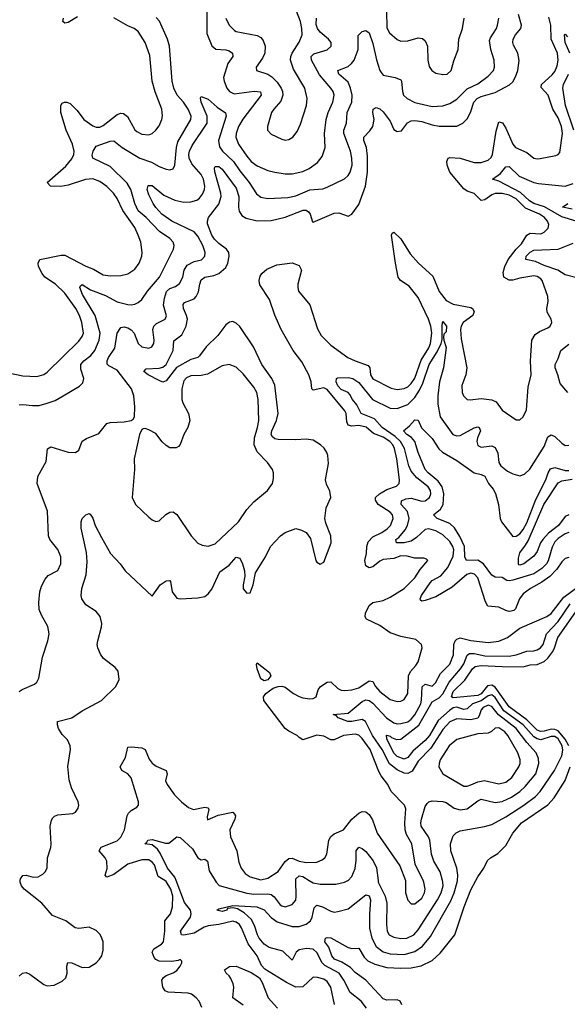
# Model space of a CAD drawing. Header units: inches. Extents: x 1682530 to 1839546, y 640742 to 791647.
# Tile 260 of 656: x 1700573 to 1703702, y 749293 to 754921. Entities that reach past the tile are written whole.
import ezdxf

# ---------------------------------------------------------------- set-up
doc = ezdxf.new("R2010")
doc.units = ezdxf.units.IN
doc.header["$MEASUREMENT"] = 0
doc.layers.add('B7704', color=7, linetype='Continuous')
doc.layers.add('B7705', color=7, linetype='Continuous')

msp = doc.modelspace()

# ---------------------------------------------------------------- linework, layer by layer
at = {"layer": 'B7704', "color": 5}
for points, elevation in [([(1700570, 749453), (1700589.4, 749470), (1700610, 749474), (1700630, 749465.3), (1700710, 749405.2), (1700730, 749398.3), (1700770, 749401.1), (1700815.8, 749424.2), (1700836, 749444), (1700843.5, 749470), (1700841.3, 749510), (1700847.7, 749532.3), (1700870, 749530.4), (1700930, 749503.1), (1700970, 749505.7), (1701009.6, 749530), (1701028.2, 749550), (1701041.7, 749570), (1701050, 749602), (1701048.8, 749650), (1701042.8, 749670), (1701031.8, 749691.8), (1701010, 749715.4), (1700970, 749734.3), (1700910, 749726.3), (1700890, 749729.6), (1700835.6, 749770), (1700759.4, 749799.4), (1700699, 749870), (1700598.6, 749950), (1700582.5, 749970), (1700575.6, 749990), (1700576, 750000)], 620), ([(1701613.5, 749273.5), (1701598.3, 749310), (1701581.3, 749330), (1701553.6, 749350), (1701535.5, 749355.5), (1701422, 749362), (1701404, 749370), (1701389.9, 749389.9), (1701385.6, 749430), (1701393.6, 749446.4), (1701410, 749457.3), (1701450, 749471.7), (1701470, 749486.3), (1701489.6, 749510), (1701499.5, 749530), (1701498.4, 749538.4), (1701490, 749549), (1701477.7, 749542.3), (1701442.7, 749537.3), (1701370, 749538.8), (1701350, 749549), (1701340.7, 749560.7), (1701330.5, 749590), (1701339.4, 749610), (1701382.7, 749637.3), (1701393.6, 749650), (1701401.5, 749710), (1701401.8, 749770), (1701434.1, 749810), (1701445.4, 749850), (1701446.9, 749910), (1701436.6, 749950), (1701410, 749994.9), (1701401.9, 750000)], 580), ([(1702371.4, 749291.4), (1702350, 749390.9), (1702330, 749423.2), (1702310, 749436.5), (1702273.8, 749446.2), (1702250, 749446.9), (1702190, 749393.3), (1702150, 749390.6), (1702096.4, 749416.4), (1701973.2, 749493.2), (1701954.1, 749514.1), (1701928.7, 749570), (1701879.1, 749639.1), (1701840.4, 749730), (1701828.4, 749748.4), (1701810, 749762.5), (1701790, 749767.5), (1701710, 749748.5), (1701650, 749741.5), (1701626.1, 749733.9), (1701570, 749699.4), (1701510, 749687), (1701497, 749690), (1701492.4, 749710), (1701547.9, 749790), (1701553.1, 749810), (1701547.8, 749830), (1701514.4, 749874.4), (1701467.5, 750000)], 560), ([(1701689.2, 750000), (1701695.3, 749990), (1701711.8, 749971.8), (1701870, 749927.8), (1701910, 749922.1), (1701990, 749923.4), (1702010, 749919.6), (1702026.6, 749906.6), (1702061.9, 749861.9), (1702070, 749855), (1702090, 749849.4), (1702130, 749863.5), (1702150, 749887), (1702153.3, 749910), (1702150.8, 750000)], 560), ([(1702554.6, 749270), (1702524.5, 749310), (1702461, 749361), (1702425.5, 749430), (1702398.3, 749470), (1702315.3, 749515.3), (1702301.3, 749530), (1702270, 749588.8), (1702250, 749607), (1702211.1, 749611.1), (1702170, 749604.6), (1702152.3, 749590), (1702130, 749545.6), (1702075.6, 749595.6), (1701997.7, 749617.7), (1701970, 749636), (1701941.5, 749670), (1701930.7, 749690), (1701916.7, 749736.7), (1701897.7, 749777.7), (1701855.7, 749815.7), (1701817.7, 749837.7), (1701790, 749843.2), (1701760.3, 749839.8), (1701755.8, 749830), (1701730, 749823.1), (1701699.3, 749830), (1701710, 749838), (1701790, 749857.8), (1701928.4, 749850), (1701970, 749832.7), (1702010, 749788.4), (1702043.4, 749763.4), (1702130, 749737.8), (1702170, 749737.2), (1702209.5, 749750.5), (1702234.7, 749770), (1702244.6, 749790), (1702255, 749845), (1702270, 749858.9), (1702302, 749850), (1702350, 749824.9), (1702370, 749819.3), (1702390, 749823), (1702450, 749837.6), (1702550, 749919), (1702570, 749912.1), (1702577.1, 749890), (1702571.4, 749808.6), (1702572, 749728), (1702584.5, 749670), (1702610, 749623), (1702650, 749592), (1702690, 749580.5), (1702770, 749578.2), (1702830, 749593.6), (1702874.8, 749625.2), (1702920.2, 749679.8), (1703035.6, 749884.4), (1703056, 749930), (1703072.7, 749990), (1703073.7, 750000)], 540), ([(1702227.5, 750000), (1702250, 749986.4), (1702290, 749979.2), (1702380, 749980), (1702429.2, 749990.8), (1702447.6, 750000)], 560), ([(1702757, 749290), (1702747, 749310), (1702730, 749318), (1702670, 749315.4), (1702650, 749323.1), (1702550.3, 749430.3), (1702490, 749474.5), (1702462.5, 749502.5), (1702414, 749534), (1702371.2, 749550), (1702355.3, 749570), (1702338.6, 749618.6), (1702316.9, 749650), (1702319.5, 749670), (1702330, 749674.2), (1702350, 749673), (1702450, 749616.4), (1702470, 749612), (1702510, 749613.8), (1702541.1, 749561.1), (1702561.5, 749541.5), (1702602.1, 749522.1), (1702670, 749503.4), (1702750, 749498.3), (1702810, 749501.2), (1702866.8, 749513.2), (1702930, 749543), (1702975.9, 749584.1), (1703058.8, 749690), (1703112.3, 749850), (1703150, 749946), (1703178.5, 750000)], 520), ([(1702620.5, 750000), (1702621.7, 749990), (1702661.6, 749910), (1702671.4, 749871.4), (1702667.9, 749747.9), (1702671.9, 749710), (1702683.8, 749690), (1702710, 749675.8), (1702750, 749668.4), (1702785.2, 749670), (1702824.8, 749690), (1702850, 749717.4), (1702959.5, 749890), (1702980.7, 749930), (1702992.4, 749970), (1702991.4, 749991.4), (1702988.9, 750000)], 560), ([(1702776.7, 750000), (1702777.6, 749997.6), (1702776.9, 749930), (1702790, 749888.2), (1702810, 749866.7), (1702830, 749866.3), (1702870, 749900.2), (1702885.5, 749930), (1702889.8, 749950), (1702882.4, 749990), (1702877.6, 750000)], 580), ([(1701850, 749287.7), (1701791.2, 749330), (1701796.5, 749390), (1701792.5, 749410), (1701779.9, 749439.9), (1701770, 749455.1), (1701751.8, 749470), (1701742.9, 749490), (1701770.9, 749509.1), (1701810, 749511), (1701894.8, 749474.8), (1701943, 749443), (1701958, 749418), (1701993.2, 749330), (1702045.2, 749270)], 560)]:
    msp.add_lwpolyline(points, dxfattribs=dict(at, elevation=elevation))
at = {"layer": 'B7705', "color": 5}
for points, elevation in [([(1700576, 750000), (1700576.5, 750010), (1700590, 750028.9), (1700610, 750030.2), (1700650, 750018.6), (1700677.8, 750022.2), (1700704.4, 750035.6), (1700719.1, 750050), (1700729.7, 750070), (1700730.8, 750130), (1700750.6, 750189.4), (1700752.4, 750207.6), (1700747.2, 750310), (1700754.3, 750345.7), (1700761.5, 750358.5), (1700771.7, 750368.3), (1700790, 750374.8), (1700876.3, 750383.7), (1700890.8, 750390), (1700907, 750413), (1700910.6, 750430), (1700907.3, 750450), (1700868.9, 750530), (1700855.9, 750575.9), (1700847.3, 750652.7), (1700863.2, 750750), (1700860.7, 750770), (1700845.1, 750805.1), (1700815.8, 750835.8), (1700795.4, 750870), (1700787.9, 750890), (1700789.7, 750910), (1700869.9, 750930.1), (1700930, 750970.9), (1701039.7, 751030), (1701122.9, 751110), (1701140.7, 751150), (1701136.2, 751196.2), (1701117.6, 751217.6), (1701052.3, 751270), (1701034.9, 751294.9), (1701019.6, 751330), (1701015.6, 751350), (1701018.7, 751370), (1701041.1, 751450), (1701042.2, 751470), (1701032.9, 751510), (1701010, 751537.2), (1700950, 751575.8), (1700927.8, 751610), (1700924.1, 751630), (1700927.1, 751670), (1700952.7, 751747.3), (1700957.8, 751822.2), (1700955, 751875), (1700924.9, 752015.1), (1700923.1, 752050), (1700929.7, 752070.3), (1700950, 752090.6), (1700970, 752099.1), (1700974.6, 752094.6), (1700990, 752070.8), (1701004.9, 752030), (1701040.3, 751960.3), (1701092.3, 751870), (1701146.7, 751810), (1701175.6, 751770), (1701330, 751625.5), (1701375.3, 751690), (1701410, 751712.6), (1701430, 751714.6), (1701434.6, 751710), (1701443, 751650), (1701470, 751614.6), (1701490, 751610.3), (1701590, 751615.3), (1701630, 751624.4), (1701650, 751639.6), (1701670, 751665.7), (1701716.1, 751763.9), (1701770, 751803.5), (1701810, 751848), (1701830, 751843.1), (1701845.9, 751810), (1701857.8, 751770), (1701859.7, 751740.3), (1701849.3, 751690), (1701850, 751666.8), (1701870, 751643), (1701890, 751645.5), (1701907.3, 751690), (1701921, 751759), (1701977.2, 751850), (1702006.6, 751910), (1702063, 751970), (1702090, 751988.9), (1702150, 752011.7), (1702183.8, 752003.8), (1702210.2, 751990.2), (1702234.4, 751954.4), (1702264.9, 751830), (1702270, 751820.5), (1702290, 751808.5), (1702310, 751820.7), (1702353.3, 751930), (1702351.1, 751970), (1702322.2, 752042.2), (1702316.5, 752070), (1702323.2, 752130), (1702349.8, 752190), (1702345.3, 752225.3), (1702325.5, 752265.5), (1702320.8, 752290), (1702336.3, 752383.7), (1702333.9, 752430), (1702327.8, 752447.8), (1702312.1, 752472.1), (1702291.4, 752491.4), (1702250, 752517), (1702210, 752523), (1702150, 752518.8), (1702050, 752520.9), (1702030, 752525.6), (1702016.5, 752536.5), (1702009.9, 752550), (1702013.4, 752570), (1702040.2, 752630), (1702050.4, 752670), (1702031.4, 752831.4), (1702014, 752870), (1701955.8, 752950), (1701909.1, 753050), (1701830, 753168), (1701810, 753186.9), (1701790, 753195.1), (1701772.2, 753192.2), (1701750, 753176.4), (1701705.2, 753114.8), (1701637.5, 753050), (1701600.4, 752999.6), (1701589.7, 752990.3), (1701550, 752978.1), (1701468, 752932), (1701410, 752857.3), (1701390, 752849.8), (1701370, 752857.7), (1701306, 752890), (1701282, 752910), (1701295.1, 752924.9), (1701370, 752928.9), (1701390, 752934.3), (1701410, 752950.7), (1701448.8, 753030), (1701454.4, 753085.6), (1701499.6, 753120.4), (1701524.4, 753170), (1701530.8, 753210), (1701526.7, 753230), (1701508.1, 753270), (1701506.2, 753293.8), (1701515, 753305), (1701570, 753326.1), (1701581.9, 753338.1), (1701595, 753365), (1701601.2, 753410), (1701610, 753434.7), (1701631.4, 753448.6), (1701682.1, 753457.9), (1701711.5, 753470), (1701750, 753504), (1701761.8, 753530), (1701769.9, 753570), (1701767.4, 753590), (1701755.2, 753610), (1701710, 753642.5), (1701686.7, 753666.7), (1701671.5, 753690), (1701646.5, 753753.5), (1701644.9, 753770), (1701652.3, 753790), (1701710, 753866.3), (1701723.1, 753910), (1701721.6, 753930), (1701688.6, 754051.4), (1701685.5, 754074.5), (1701690, 754082.4), (1701710, 754080.9), (1701730, 754067), (1701810, 753957.7), (1701824, 753910), (1701822.8, 753850), (1701826.5, 753826.5), (1701842, 753802), (1701866.9, 753786.9), (1701930, 753770.6), (1702010, 753773.3), (1702090, 753792), (1702192.4, 753832.4), (1702210, 753832.1), (1702222.7, 753822.7), (1702231.9, 753810), (1702245.1, 753765.1), (1702250, 753764.4), (1702370, 753814.8), (1702396, 753816), (1702450, 753798.3), (1702470, 753808.9), (1702510, 753864), (1702549.5, 753970), (1702559.9, 754050), (1702560.4, 754140.4), (1702554.6, 754190), (1702539.6, 754230), (1702539.9, 754250), (1702573.9, 754286.1), (1702589.9, 754310), (1702597.5, 754350), (1702589.8, 754390.2), (1702592.3, 754410), (1702610, 754418.9), (1702630, 754411.9), (1702650, 754394.2), (1702690, 754341.5), (1702710, 754293.1), (1702730, 754282.6), (1702753.5, 754286.5), (1702788.8, 754331.2), (1702810, 754342), (1702830, 754344.4), (1702870, 754338.5), (1702930, 754319.1), (1702970, 754311.6), (1703070, 754312.5), (1703105.6, 754330), (1703130, 754355), (1703148.9, 754391.1), (1703168.4, 754450), (1703187.3, 754470), (1703210, 754481.3), (1703290, 754505.6), (1703372.1, 754547.9), (1703390, 754565.8), (1703406.1, 754593.9), (1703419.1, 754630), (1703427.4, 754687.4), (1703418.6, 754730), (1703394.7, 754774.7), (1703390.3, 754790), (1703392.4, 754810), (1703405.1, 754834.9), (1703435.4, 754870), (1703440.5, 754890), (1703422.9, 754950)], 620), ([(1701641.1, 754970), (1701641.8, 754841.8), (1701670, 754772), (1701692.8, 754752.8), (1701750, 754748.4), (1701770, 754742.3), (1701788.1, 754730), (1701790.2, 754710), (1701762.2, 754670), (1701738.1, 754590), (1701740.4, 754570), (1701756.2, 754530), (1701771.2, 754510), (1701798.1, 754498.1), (1701913, 754513), (1701949, 754509), (1701951.7, 754490), (1701847.1, 754352.9), (1701822.2, 754310), (1701809, 754270), (1701807.8, 754250), (1701822.3, 754210), (1701870, 754141.5), (1701895.4, 754110), (1701930, 754085.1), (1701990, 754059.4), (1702030, 754048.6), (1702090, 754039), (1702130, 754039.4), (1702190, 754054.1), (1702227.1, 754070), (1702274.5, 754105.5), (1702301.8, 754138.2), (1702318.7, 754190), (1702314.2, 754270), (1702323.9, 754350), (1702336, 754390), (1702362.1, 754450), (1702369.9, 754490), (1702364.7, 754510), (1702351.3, 754530), (1702285, 754605), (1702239.6, 754690), (1702238.8, 754710), (1702253.7, 754726.3), (1702330.4, 754749.6), (1702353.3, 754770), (1702351.9, 754790), (1702336.8, 754810), (1702290, 754849.2), (1702275, 754870), (1702266, 754894), (1702268.5, 754930)], 660), ([(1701750, 754930.4), (1701770, 754889), (1701799.5, 754859.5), (1701810, 754853.7), (1701930, 754830.8), (1701950, 754819.3), (1701963, 754803), (1701975.3, 754770), (1701973.2, 754730), (1701959.4, 754700.6), (1701923.1, 754650), (1701925.5, 754630), (1701990, 754609.5), (1702014, 754594), (1702043.1, 754563.1), (1702066, 754530), (1702075.3, 754510), (1702077, 754490), (1702065.1, 754454.9), (1702024.2, 754410), (1702012.4, 754390), (1701988.8, 754310), (1701988.7, 754290), (1702010, 754267), (1702070, 754237.4), (1702090, 754233.1), (1702110, 754236), (1702133.3, 754250), (1702157.8, 754282.2), (1702176.9, 754323.1), (1702210.7, 754430), (1702215, 754470), (1702202.9, 754530), (1702137.4, 754637.4), (1702121, 754690), (1702122.6, 754710), (1702130.4, 754729.6), (1702170, 754791.8), (1702186.2, 754833.8), (1702185.2, 754870), (1702176.7, 754910), (1702154.3, 754970)], 680), ([(1702669.2, 754970), (1702670, 754874.8), (1702685.8, 754845.8), (1702730, 754807.7), (1702750, 754798.5), (1702790, 754799.7), (1702850, 754816.5), (1702874.1, 754814.1), (1702890, 754800.3), (1702902.9, 754770), (1702904, 754690), (1702913, 754653), (1702928.4, 754630), (1702950, 754614.4), (1702990, 754607.6), (1703016, 754610), (1703038.9, 754630), (1703053.7, 754686.3), (1703078.3, 754750), (1703082, 754810), (1703102.2, 754870), (1703112.1, 754930)], 660), ([(1700490, 752905.8), (1700590, 752885.8), (1700670, 752882.3), (1700710, 752892.1), (1700730, 752905.4), (1700910, 753083.2), (1700930.3, 753109.7), (1700937.2, 753130), (1700927.8, 753190), (1700913.7, 753230), (1700892.8, 753270), (1700830, 753358.5), (1700777.3, 753410), (1700716.8, 753450), (1700700.2, 753470), (1700681, 753510), (1700678.9, 753530), (1700687.4, 753550), (1700810, 753575.6), (1700830, 753575.1), (1700950, 753512), (1700994.1, 753494.1), (1701050, 753461.6), (1701090, 753456.1), (1701150, 753459.2), (1701190, 753469.2), (1701230, 753494.3), (1701255.5, 753530), (1701270.8, 753570), (1701272.7, 753590), (1701265, 753650), (1701250.6, 753690), (1701230, 753733.8), (1701162.4, 753830), (1701130, 753899.7), (1701108, 753930), (1701070, 753966.6), (1701030, 753996), (1700990, 754011.1), (1700948.2, 754008.2), (1700850, 753975.6), (1700807.2, 753967.2), (1700749.4, 753970), (1700729.7, 753990), (1700836.4, 754083.6), (1700870, 754125.7), (1700881.2, 754150), (1700883.6, 754170), (1700875.1, 754210), (1700839.1, 754290), (1700808.1, 754390), (1700807.5, 754430), (1700816.3, 754443.7), (1700829.5, 754450.5), (1700842, 754450), (1700861.5, 754441.5), (1700901.7, 754401.7), (1700939.1, 754350), (1700990, 754314.4), (1701010, 754306.4), (1701030, 754307), (1701050, 754316), (1701130, 754378.5), (1701150, 754387.3), (1701165.2, 754385.2), (1701187.9, 754367.9), (1701230, 754291.8), (1701241.1, 754281.1), (1701270, 754266.2), (1701310, 754263.2), (1701330, 754270.3), (1701351.3, 754290), (1701370, 754313.4), (1701384.7, 754350), (1701388.6, 754371.4), (1701385.3, 754410), (1701347.7, 754507.7), (1701329.9, 754570), (1701315.7, 754715.7), (1701289.8, 754790), (1701250, 754852.8), (1701227.1, 754870), (1701190, 754886), (1701110, 754931.6)], 680), ([(1700570, 752719), (1700590, 752720.5), (1700645.3, 752714.7), (1700684.1, 752715.9), (1700730, 752728), (1700774.9, 752745.1), (1700820.7, 752770), (1700914.6, 752825.4), (1700934.1, 752845.9), (1700939.8, 752870), (1700922.7, 752922.7), (1700922.9, 752950), (1700938.7, 752970), (1700978.3, 753001.7), (1701001.5, 753030), (1701027.6, 753090), (1701032.6, 753130), (1701003.7, 753230), (1700932.2, 753350), (1700916.4, 753390), (1700920, 753400), (1700930, 753407), (1700977.3, 753377.3), (1701063.6, 753343.6), (1701130, 753308.5), (1701190, 753293), (1701210, 753291), (1701230, 753295.4), (1701250, 753304.7), (1701270, 753322.2), (1701303.9, 753370), (1701372.4, 753450), (1701451.8, 753610), (1701455.1, 753630), (1701449.1, 753649.1), (1701430.8, 753670), (1701371, 753711), (1701294.6, 753790), (1701249, 753829), (1701231.2, 753870), (1701207.1, 753950), (1701186.4, 753986.4), (1701090, 754081.3), (1700991.5, 754130), (1700986.7, 754146.7), (1700991.7, 754170), (1701010, 754197.2), (1701090, 754227.3), (1701110, 754229.1), (1701158, 754190), (1701259.1, 754130), (1701325.8, 754105.8), (1701370, 754082.3), (1701410, 754067.5), (1701430, 754063.6), (1701450, 754068.7), (1701458.4, 754090), (1701468.3, 754190), (1701477, 754223), (1701550.6, 754350), (1701552.1, 754370), (1701534.9, 754410), (1701507.8, 754450), (1701472.6, 754490), (1701452.8, 754530), (1701443.9, 754570), (1701429.3, 754770), (1701417.9, 754810), (1701372.2, 754912.2), (1701353.2, 754933.2)], 660), ([(1700570, 751080.7), (1700587.5, 751092.5), (1700656.6, 751123.4), (1700670, 751134.8), (1700682.7, 751157.3), (1700702.3, 751277.7), (1700734.3, 751370), (1700740.4, 751410), (1700732.7, 751452.7), (1700696.8, 751516.8), (1700684.7, 751550), (1700682.2, 751590), (1700688.6, 751650), (1700697.4, 751682.6), (1700717.6, 751722.4), (1700736.2, 751743.8), (1700790, 751773), (1700807.1, 751810), (1700806.9, 751850), (1700800.5, 751870), (1700790, 751892.3), (1700745.1, 751950), (1700736.9, 751970), (1700732.3, 752112.3), (1700672.3, 752270), (1700677, 752310), (1700724.7, 752395.2), (1700731.4, 752468.6), (1700750, 752478.7), (1700849.2, 752449.2), (1700892.3, 752447.7), (1700910, 752460.7), (1700928.8, 752511.2), (1700953.7, 752526.3), (1701025.1, 752554.9), (1701070, 752612.7), (1701090, 752618.4), (1701170, 752623), (1701209.4, 752630.6), (1701222, 752638), (1701229.4, 752650.6), (1701231.3, 752708.7), (1701224.7, 752770), (1701211.8, 752810), (1701130, 752918.2), (1701081.8, 752941.8), (1701071.6, 752951.6), (1701071.9, 752970), (1701081, 752990), (1701116.3, 753043.7), (1701130.4, 753129.6), (1701150, 753160.8), (1701170, 753165.7), (1701190, 753160.4), (1701210, 753148.4), (1701226.9, 753130), (1701250, 753070.4), (1701270, 753050.2), (1701310, 753043.6), (1701328.7, 753051.3), (1701338.8, 753070), (1701341, 753090), (1701332.7, 753150), (1701338.4, 753170), (1701355, 753185), (1701403.1, 753210), (1701411.2, 753228.8), (1701394.9, 753290), (1701399.2, 753330), (1701412.1, 753367.9), (1701430, 753383.8), (1701463.3, 753396.7), (1701486.2, 753413.8), (1701504.6, 753450), (1701511.7, 753490), (1701530, 753518.4), (1701570, 753539.1), (1701611.5, 753548.5), (1701631.4, 753570), (1701633.1, 753590), (1701618.6, 753630), (1701590, 753683.5), (1701570, 753708.4), (1701442.5, 753770), (1701385.4, 753810), (1701350, 753847.1), (1701335.3, 753870), (1701310, 753919.6), (1701302, 753950), (1701307.4, 753972.6), (1701330, 753973.2), (1701397, 753917), (1701459.3, 753890), (1701510, 753878.4), (1701550, 753879.8), (1701584.7, 753890), (1701599.2, 753900.8), (1701616.6, 753923.4), (1701628.5, 753950), (1701631.3, 753968.7), (1701623.7, 754010), (1701610, 754036.5), (1701556.8, 754096.8), (1701541.4, 754130), (1701539.4, 754150), (1701543.4, 754170), (1701558.6, 754201.4), (1701644.6, 754330), (1701644.2, 754370), (1701609.9, 754450), (1701606.6, 754473.4), (1701610, 754482.8), (1701650, 754466.9), (1701701.5, 754421.5), (1701749.3, 754389.3), (1701753.1, 754370), (1701709.1, 754230), (1701713.9, 754193.9), (1701731.3, 754170), (1701794.6, 754110), (1701830, 754057), (1701884.5, 753990), (1701924.9, 753924.9), (1701950, 753906.4), (1701990, 753899), (1702104.9, 753904.9), (1702150, 753913.2), (1702230, 753948.7), (1702305.1, 753954.9), (1702330, 753963), (1702428.7, 754011.3), (1702449.3, 754030.7), (1702461, 754050), (1702473, 754090), (1702471.2, 754130), (1702462.4, 754170), (1702425.4, 754270), (1702424.3, 754290), (1702440.6, 754330), (1702444.5, 754390), (1702470.4, 754450), (1702471.6, 754490), (1702463.8, 754530), (1702450, 754563.1), (1702396.4, 754610), (1702389.7, 754630), (1702450, 754654.3), (1702469, 754670), (1702483.7, 754690), (1702505.8, 754750), (1702506, 754830), (1702530, 754852.6), (1702550, 754859.5), (1702570, 754845.5), (1702590, 754785.5), (1702611.2, 754691.2), (1702630, 754630.4), (1702638.4, 754618.4), (1702650, 754604.7), (1702718, 754590), (1702750, 754576.3), (1702754.4, 754570), (1702759.6, 754510), (1702766, 754490), (1702787.2, 754470), (1702830, 754447.5), (1702930, 754425.5), (1702990.6, 754429.4), (1703030, 754441.6), (1703070, 754467.3), (1703130, 754526.3), (1703190, 754555.3), (1703250, 754597.5), (1703279.8, 754630), (1703285.8, 754650), (1703284.4, 754690), (1703265, 754750), (1703257.7, 754802.3), (1703262.3, 754817.7), (1703296.2, 754870), (1703303.4, 754890), (1703309.9, 754930)], 640), ([(1700903.2, 754936.8), (1700850, 754905.8), (1700830, 754901.3), (1700818.4, 754910), (1700823.9, 754930)], 680), ([(1702877.6, 750000), (1702833.2, 750093.2), (1702813.7, 750210), (1702783.8, 750263.8), (1702776.1, 750290), (1702772.7, 750330), (1702778.9, 750410), (1702771.6, 750430), (1702695.3, 750510), (1702675.3, 750550), (1702637.8, 750597.8), (1702623.9, 750623.9), (1702575.5, 750750), (1702530, 750812.9), (1702510, 750830.4), (1702490, 750835.9), (1702423, 750830), (1702370, 750805), (1702350, 750804.1), (1702310, 750825), (1702270, 750830.4), (1702190, 750804.8), (1702170, 750816.8), (1702159, 750830), (1702110, 750853.8), (1702089.2, 750869.2), (1701967.4, 751030), (1701964.9, 751050), (1701978.3, 751070), (1702020.1, 751099.9), (1702050, 751110.2), (1702070, 751111.8), (1702090, 751105.5), (1702137, 751070), (1702170, 751052), (1702190, 751043.8), (1702230, 751039.1), (1702250, 751040.6), (1702266.6, 751050), (1702278.7, 751090), (1702290.9, 751109.1), (1702330, 751134.8), (1702350, 751135.2), (1702390, 751098.4), (1702410, 751087.9), (1702430, 751086.1), (1702470, 751090.1), (1702510, 751101.3), (1702570, 751141.2), (1702590, 751137), (1702605.5, 751110), (1702630, 751081.4), (1702690, 751035.8), (1702730, 751023.2), (1702750, 751025.5), (1702770, 751034.7), (1702789.9, 751070.1), (1702794.1, 751170), (1702805.3, 751194.7), (1702837.1, 751230), (1702848.9, 751250), (1702872, 751330), (1702869.3, 751350), (1702837.1, 751377.1), (1702750, 751395.9), (1702690, 751416.8), (1702630, 751458.3), (1702553.4, 751493.4), (1702546.8, 751506.8), (1702548.3, 751528.3), (1702568.6, 751571.4), (1702589.9, 751590.1), (1702650, 751600.2), (1702690, 751619), (1702770, 751668.8), (1702829.8, 751730), (1702861.4, 751778.6), (1702905.2, 751830), (1702898, 751838), (1702882.5, 751842.5), (1702830, 751843.1), (1702786.2, 751853.8), (1702750, 751855.3), (1702710, 751841.5), (1702650, 751834.8), (1702630, 751825.4), (1702590, 751793.7), (1702570, 751787.1), (1702550, 751798.5), (1702545.3, 751830), (1702555.2, 751870), (1702555.4, 751910), (1702562.9, 751937.1), (1702590, 751964.7), (1702642.3, 751990), (1702672, 752010), (1702690.6, 752030), (1702706.9, 752070), (1702702.7, 752090), (1702690, 752105.5), (1702620.8, 752150), (1702605.1, 752174.9), (1702606, 752190), (1702628.8, 752210), (1702670, 752235.2), (1702725.2, 752254.8), (1702740.2, 752270), (1702743, 752290), (1702727.3, 752410), (1702714.1, 752470), (1702704.6, 752490), (1702687.5, 752510), (1702650, 752533.8), (1702594.8, 752554.8), (1702552.2, 752592.2), (1702510, 752602), (1702470, 752598.4), (1702450, 752603.4), (1702442.4, 752622.4), (1702437.4, 752670), (1702430, 752684.2), (1702330, 752807.2), (1702310, 752816.6), (1702250, 752804.1), (1702241.4, 752810), (1702237.9, 752850), (1702223.9, 752890), (1702184.8, 752964.8), (1702135.7, 753030), (1702067.1, 753150), (1702030, 753232.8), (1702000.8, 753320.8), (1701944.6, 753404.6), (1701940.5, 753430), (1701946, 753454), (1701956, 753470), (1701984.2, 753495.8), (1702041.1, 753518.9), (1702129.4, 753530.6), (1702170, 753515.7), (1702182.9, 753490), (1702162.6, 753410), (1702161.2, 753390), (1702166.7, 753370), (1702230.1, 753290.1), (1702273.6, 753153.6), (1702294.8, 753114.8), (1702350, 753059.9), (1702447.5, 752990), (1702490, 752970.1), (1702564.3, 752944.3), (1702573.8, 752930), (1702577.3, 752890), (1702590, 752868.2), (1702694.6, 752814.6), (1702730, 752806.9), (1702770, 752812.5), (1702790, 752823.1), (1702810, 752841.4), (1702830, 752871.6), (1702866.2, 752973.8), (1702910, 753044.8), (1702920.5, 753070), (1702926.8, 753130), (1702921.2, 753170), (1702908.9, 753210), (1702850, 753333.1), (1702798.2, 753398.2), (1702749.1, 753430), (1702736.1, 753450), (1702719.5, 753530), (1702698, 753690), (1702700.1, 753699.9), (1702710, 753706), (1702750, 753669.1), (1702802.9, 753582.9), (1702852.3, 753530), (1702934.1, 753454.1), (1702970, 753366.4), (1703010, 753316.3), (1703050, 753295.6), (1703150, 753275), (1703159.5, 753270), (1703170, 753253.4), (1703162.8, 753230), (1703107.1, 753190), (1703094.8, 753170), (1703090.7, 753150), (1703096.1, 753096.1), (1703128.4, 752930), (1703121.2, 752890), (1703099.1, 752830), (1703100.3, 752790), (1703108.7, 752770), (1703130, 752750.3), (1703147.3, 752747.3), (1703210, 752756.1), (1703270, 752748.8), (1703296.1, 752736.1), (1703330, 752689), (1703410, 752633.7), (1703430, 752633.7), (1703450, 752650.4), (1703468.3, 752691.7), (1703478.9, 752821.1), (1703495.8, 752890), (1703492.3, 752970), (1703499.7, 753090), (1703518.8, 753121.2), (1703542.1, 753137.9), (1703590, 753158.7), (1703603.6, 753170), (1703612.6, 753190), (1703609.7, 753210), (1703586, 753250), (1703584.7, 753270), (1703593.2, 753310), (1703590, 753339.3), (1703558.8, 753430), (1703550, 753439.8), (1703530, 753453.9), (1703510, 753457.2), (1703430, 753444.1), (1703390, 753431.6), (1703370, 753431.6), (1703339.4, 753450), (1703335.8, 753475.8), (1703345.3, 753510), (1703364.4, 753550), (1703410, 753608.7), (1703440.6, 753639.4), (1703470, 753688.4), (1703490, 753700.7), (1703550, 753696.8), (1703570, 753705.8), (1703591.9, 753730), (1703595.3, 753750), (1703587.6, 753770), (1703571.8, 753790), (1703543.2, 753810), (1703463.6, 753843.6), (1703410, 753896.3), (1703370, 753917.9), (1703330, 753926.9), (1703290, 753926.8), (1703270, 753920.1), (1703230, 753891.6), (1703210, 753887.9), (1703170, 753927), (1703130, 753940.9), (1703110, 753954.4), (1703031.1, 754050), (1703015.3, 754090), (1703014, 754110), (1703021.7, 754130), (1703030, 754134), (1703090, 754128.6), (1703170, 754104.5), (1703210, 754105.4), (1703250, 754117.6), (1703266.6, 754133.4), (1703274.1, 754150), (1703295.7, 754284.3), (1703310, 754336.9), (1703332.2, 754332.2), (1703350, 754301.8), (1703389.6, 754210), (1703406.6, 754190), (1703470, 754162.2), (1703510, 754129), (1703530, 754124.7), (1703546.6, 754126.6), (1703635.6, 754144.4), (1703649.7, 754150.3), (1703658.2, 754161.8), (1703673.5, 754270), (1703668, 754310), (1703650, 754359.4), (1703619.5, 754410), (1703592.9, 754490), (1703552.5, 754532.5), (1703553.4, 754550), (1703614.8, 754605.2), (1703630, 754625.4), (1703643.3, 754656.7), (1703650.3, 754690), (1703645.3, 754730), (1703610.3, 754810), (1703606.6, 754890), (1703595.3, 754935.3)], 580), ([(1703716.7, 754730), (1703689.4, 754790.6), (1703686.1, 754833.9), (1703690, 754838), (1703703, 754823)], 560), ([(1703738.6, 754290), (1703692, 754430), (1703676.9, 754530), (1703679.3, 754550), (1703708, 754610)], 560), ([(1703751.4, 753770), (1703670, 753794), (1703570.6, 753850.6), (1703510, 753871.1), (1703485.6, 753885.6), (1703433.5, 753933.5), (1703310, 753998), (1703275.1, 754010), (1703319, 754041), (1703350, 754079.1), (1703370, 754081.6), (1703427.5, 754027.5), (1703510, 753990.6), (1703536.3, 753983.7), (1703690, 753970.1), (1703734.9, 753985.1)], 560), ([(1703730, 753837.1), (1703673.6, 753850), (1703704.2, 753870)], 540), ([(1703764.1, 753444.1), (1703690, 753462.5), (1703646.6, 753490), (1703570, 753516.2), (1703519.3, 753539.3), (1703463.9, 753550), (1703467.5, 753570), (1703490, 753592.8), (1703510, 753603.6), (1703650, 753609.2), (1703736, 753644)], 560), ([(1703710, 751846.2), (1703690, 751840.3), (1703670, 751821.5), (1703640.9, 751779.1), (1703601, 751739), (1703555.2, 751704.8), (1703491.4, 751670), (1703450, 751638.9), (1703429, 751611), (1703406.1, 751553.9), (1703396.1, 751543.9), (1703380.7, 751539.3), (1703370, 751538), (1703350, 751544.5), (1703310, 751563.4), (1703248.3, 751568.3), (1703233.8, 751593.8), (1703190, 751729.8), (1703170.5, 751750.5), (1703150, 751757.3), (1703126.7, 751750), (1703043.8, 751676.2), (1702950, 751621.7), (1702890, 751600.2), (1702870, 751597.7), (1702863.1, 751603.1), (1702860.3, 751610), (1702869.2, 751630), (1702917.5, 751702.5), (1702930, 751714.5), (1702979, 751741), (1703019.6, 751790), (1703050, 751853.4), (1703053.2, 751890), (1703047.1, 751910), (1703030, 751938.8), (1702990, 751975.7), (1702950, 751999.9), (1702910, 752011.4), (1702890, 752007.3), (1702839.9, 751960.1), (1702810, 751940.4), (1702770, 751930), (1702725.2, 751930), (1702721.2, 751950), (1702738.6, 751961.4), (1702775.4, 752004.6), (1702788.2, 752030), (1702797.6, 752070), (1702789.5, 752110), (1702753.1, 752150), (1702754, 752170), (1702778.6, 752181.4), (1702810, 752185.2), (1702870, 752169.3), (1702890, 752171.4), (1702913.4, 752190), (1702921.2, 752210), (1702919.4, 752230), (1702907.2, 752250), (1702842.5, 752302.5), (1702810, 752339.5), (1702796.9, 752370), (1702771.4, 752470), (1702749.1, 752510), (1702718.1, 752538.1), (1702644.2, 752590), (1702600.2, 752640.2), (1702523.9, 752670), (1702499, 752719), (1702474.3, 752750), (1702458.8, 752778.8), (1702449.8, 752789.8), (1702410, 752807.2), (1702390, 752828.3), (1702380.3, 752850), (1702383.7, 752870), (1702390, 752872.9), (1702450, 752876.1), (1702477.1, 752870), (1702510, 752847.1), (1702589.1, 752749.1), (1702690, 752699.9), (1702730, 752698.7), (1702790, 752721.9), (1702830, 752761.5), (1702857.5, 752802.5), (1702876.5, 752843.5), (1702913.3, 752950), (1702958.4, 753021.6), (1702981.6, 753070), (1702987.3, 753092.7), (1702985.9, 753174.1), (1702990, 753195.3), (1703010.6, 753170), (1703010, 753137), (1702996.4, 753123.6), (1702994.4, 753105.6), (1702995.5, 753090), (1703010, 753048), (1702994.5, 752930), (1702971.4, 752850), (1702962.5, 752770), (1702962.5, 752722.5), (1702975.8, 752650), (1703048.1, 752550), (1703070, 752542.1), (1703090, 752543.9), (1703170, 752588.4), (1703190, 752593.8), (1703197.6, 752590), (1703206, 752570), (1703188.2, 752530), (1703184.8, 752510), (1703190, 752487.7), (1703210, 752476.9), (1703270, 752485.6), (1703290, 752476), (1703303.8, 752443.8), (1703309.6, 752389.6), (1703322, 752370), (1703360.3, 752340.3), (1703390, 752325.8), (1703430, 752313.8), (1703457.7, 752322.3), (1703488.1, 752351.9), (1703570, 752480.3), (1703590, 752536.5), (1703610, 752547.1), (1703630, 752537.6), (1703670, 752499.5), (1703690, 752486.4), (1703710, 752488.2)], 560), ([(1703705, 752790), (1703660.9, 752840.9), (1703648.4, 752890), (1703632.5, 752930), (1703632.7, 752950), (1703650, 752983.7), (1703665.6, 753030), (1703710, 753066)], 560), ([(1703710, 751989.2), (1703690, 751981.6), (1703650, 751955.8), (1703630, 751935.6), (1703614.4, 751905.6), (1703592.7, 751827.3), (1703583.3, 751810), (1703556.8, 751783.2), (1703510, 751753.9), (1703390, 751716.6), (1703370, 751712.7), (1703355.6, 751715.6), (1703330, 751733.2), (1703290, 751734.4), (1703279.5, 751739.5), (1703270, 751746), (1703222, 751810), (1703190, 751831), (1703126.6, 751830), (1703117, 751850), (1703113.9, 751910), (1703087.3, 751967.3), (1703056.8, 752016.8), (1703030, 752040.6), (1702957.4, 752070), (1702937.4, 752090), (1702976.6, 752123.4), (1702992.4, 752150), (1702996, 752210), (1702985.9, 752250), (1702963, 752283), (1702907, 752330), (1702890.4, 752350), (1702850, 752446.3), (1702830.4, 752510.4), (1702812.3, 752532.3), (1702784.8, 752550), (1702766.2, 752570), (1702800.8, 752599.2), (1702830, 752633.7), (1702850, 752631), (1702867.8, 752587.8), (1702930, 752526.3), (1702968.1, 752468.1), (1702988.6, 752448.6), (1703070, 752400.7), (1703170, 752330.8), (1703210, 752321.9), (1703230, 752311.1), (1703250.5, 752270), (1703277.9, 752237.9), (1703291.9, 752211.9), (1703308.2, 752150), (1703317.5, 752070), (1703325.7, 752050), (1703390, 751967.4), (1703410, 751969.2), (1703430, 751982.7), (1703450, 752007.3), (1703470, 752045.8), (1703522.5, 752177.5), (1703579.2, 752290), (1703591.8, 752330), (1703606.1, 752353.9), (1703630, 752362.1), (1703690, 752343.9), (1703710, 752344.1)], 540), ([(1703710, 752089.9), (1703690, 752080.5), (1703650.6, 752029.4), (1703594.9, 751985.1), (1703561.5, 751950), (1703549.1, 751930), (1703530, 751880.5), (1703510, 751855.1), (1703453.2, 751810), (1703430, 751803.2), (1703425.5, 751805.5), (1703422, 751810), (1703422.9, 751842.9), (1703430, 751872.9), (1703463.5, 751916.5), (1703477.4, 751942.6), (1703567.9, 752150), (1703650, 752272.6), (1703670, 752284.2), (1703730, 752293.7)], 520), ([(1702988.9, 750000), (1702974.4, 750050), (1702939.6, 750110), (1702924.9, 750150), (1702915.6, 750230), (1702909.1, 750249.1), (1702866.2, 750310), (1702864.8, 750330), (1702869.4, 750350), (1702890, 750423), (1702900, 750440), (1702910.6, 750449.4), (1702930, 750455), (1702990, 750452.2), (1703010, 750445.4), (1703054.6, 750414.6), (1703090, 750404.4), (1703130, 750410.7), (1703190, 750455.5), (1703210, 750465.5), (1703290, 750445.7), (1703330, 750452.8), (1703382.6, 750477.4), (1703430.5, 750509.5), (1703461.8, 750538.2), (1703522.4, 750610), (1703539.9, 750670), (1703537.5, 750697.5), (1703523.1, 750730), (1703469.5, 750789.5), (1703409.6, 750870), (1703308, 750948), (1703270, 750994.9), (1703250, 751002.9), (1703221.5, 750990), (1703210, 750976.3), (1703199, 750941), (1703190, 750927.7), (1703150, 750918.3), (1703070, 750925), (1703030, 750906.6), (1702990, 750864.3), (1702922.5, 750757.5), (1702850, 750683.4), (1702814.5, 750625.5), (1702790, 750612.7), (1702770, 750614.3), (1702730, 750633), (1702686.5, 750666.5), (1702643.8, 750750), (1702588.7, 750830), (1702548.9, 750908.9), (1702530, 750919.7), (1702470, 750909.5), (1702447, 750910), (1702392.3, 750930), (1702382.5, 750942.5), (1702364, 750950), (1702450, 750956), (1702530, 751023.9), (1702550, 751033), (1702570, 751030.1), (1702590, 751014.7), (1702668.9, 750930), (1702710, 750901), (1702730, 750896.1), (1702750, 750897.3), (1702790, 750908.1), (1702810, 750922.5), (1702830, 750947.2), (1702864.3, 751010), (1702869, 751031), (1702871.8, 751108.2), (1702890, 751122.3), (1702930, 751111), (1702948.3, 751130), (1702976.6, 751183.4), (1703030, 751236.2), (1703050.8, 751290), (1703052.6, 751350), (1703060.4, 751370), (1703070, 751379.4), (1703090, 751387.1), (1703150, 751371.6), (1703250, 751360.4), (1703310, 751369.1), (1703360.5, 751390), (1703430, 751442.8), (1703583.9, 751510), (1703610, 751526.6), (1703680.9, 751619.1), (1703776.5, 751690)], 560), ([(1703073.7, 750000), (1703076.9, 750030), (1703071.2, 750071.2), (1703035.6, 750170), (1703034.3, 750210), (1703050, 750256), (1703066.6, 750273.4), (1703090, 750285), (1703228.3, 750308.3), (1703270, 750320.5), (1703350, 750363.8), (1703453.6, 750430), (1703519, 750481), (1703546.4, 750510), (1703627.9, 750630), (1703670, 750713.2), (1703675.6, 750744.4), (1703672.2, 750770), (1703649.9, 750810), (1703630, 750822.7), (1703610, 750823.4), (1703550, 750805.2), (1703530, 750809.9), (1703510, 750821.9), (1703450.2, 750890.2), (1703339.1, 750970), (1703290, 751046.3), (1703270, 751061.9), (1703250, 751056.2), (1703210, 751026.4), (1703159.6, 751010), (1703130, 750981), (1703110, 750977.9), (1703070, 750990.7), (1703050, 750986.6), (1703027.8, 750972.2), (1702964.6, 750915.4), (1702913.6, 750830), (1702890, 750800.8), (1702819.8, 750740.2), (1702790, 750702.6), (1702770, 750693.6), (1702730, 750709.5), (1702710, 750729), (1702669.9, 750810), (1702668.3, 750831.7), (1702690, 750826.2), (1702698, 750818), (1702725.8, 750805.8), (1702750, 750808.4), (1702852.5, 750887.5), (1702930, 751020.7), (1702970, 751045), (1702990, 751066.7), (1703026.3, 751133.7), (1703091.7, 751210), (1703110, 751239.5), (1703130, 751289.3), (1703142.9, 751297.1), (1703170, 751298), (1703230, 751284.4), (1703370, 751283.4), (1703410, 751289.7), (1703470, 751310.6), (1703510, 751312.7), (1703530, 751318.4), (1703548.1, 751330), (1703564, 751350), (1703582.8, 751410), (1703650, 751480.1), (1703718.5, 751581.5)], 540), ([(1703709.6, 750770), (1703690, 750808.5), (1703650, 750855), (1703630, 750864.2), (1703610, 750864.8), (1703570, 750853.3), (1703550, 750852.7), (1703530, 750860.3), (1703470, 750919.1), (1703370, 750993.8), (1703290, 751104.6), (1703270, 751117.7), (1703246.3, 751113.7), (1703210, 751068.1), (1703190, 751057.1), (1703050, 751044.3), (1703040.6, 751050), (1703050, 751080.4), (1703115.3, 751144.7), (1703160.3, 751210), (1703175.6, 751224.4), (1703209.9, 751230.1), (1703330, 751223.2), (1703450, 751222.5), (1703490, 751233.9), (1703530, 751234.3), (1703570, 751251.7), (1703590, 751271), (1703618.2, 751310), (1703629, 751330), (1703648.1, 751390), (1703750, 751536.4)], 520), ([(1701401.9, 750000), (1701363.8, 750023.8), (1701343.8, 750090), (1701330, 750105.5), (1701310, 750117.5), (1701270, 750118.7), (1701190, 750093.1), (1701110, 750034.9), (1701070, 750018.5), (1701062, 750030), (1701071.9, 750068.1), (1701071.5, 750110), (1701061.9, 750130), (1701026.6, 750170), (1701039.1, 750190), (1701130, 750227), (1701150, 750247.6), (1701170.9, 750290), (1701187.4, 750370), (1701195.2, 750384.8), (1701210, 750401.1), (1701241.1, 750418.9), (1701251.2, 750430), (1701252, 750450), (1701210, 750587.8), (1701190.4, 750610.4), (1701155.4, 750630), (1701146.8, 750650), (1701177.4, 750702.6), (1701190, 750761.6), (1701210, 750764.4), (1701270, 750758.2), (1701290.1, 750750.1), (1701313.3, 750693.3), (1701330.1, 750670.1), (1701353.2, 750653.1), (1701409.1, 750629.1), (1701415.3, 750610), (1701406.5, 750570), (1701415.5, 750550), (1701457.2, 750490), (1701497.8, 750450), (1701538.1, 750418.1), (1701566.3, 750406.3), (1701630, 750419.4), (1701650, 750415.3), (1701653, 750407), (1701644, 750364), (1701646.3, 750346.3), (1701707.1, 750372.9), (1701790, 750390.2), (1701800.2, 750380.2), (1701804.9, 750370), (1701801.3, 750350), (1701772.8, 750290), (1701776.9, 750250), (1701813.7, 750170), (1701825.3, 750105.3), (1701837.5, 750070), (1701860.5, 750040.5), (1701890, 750020.5), (1701950, 750004.8), (1701990, 750013.8), (1702048.7, 750051.3), (1702090, 750108.9), (1702110, 750126.4), (1702130, 750128.6), (1702170.3, 750110), (1702210, 750102.3), (1702270, 750105.8), (1702301.2, 750118.8), (1702315.6, 750130), (1702327.1, 750150), (1702338.5, 750230), (1702350, 750252.7), (1702370, 750266.3), (1702423.1, 750290), (1702470, 750350.2), (1702510, 750385.4), (1702530, 750394.3), (1702550, 750393.1), (1702570, 750376.9), (1702587.7, 750347.7), (1702614.8, 750270), (1702744.8, 750084.8), (1702776.7, 750000)], 580), ([(1703178.5, 750000), (1703190, 750021.7), (1703224.8, 750070), (1703245.9, 750114.1), (1703262.4, 750130), (1703304.9, 750155.1), (1703350, 750200.2), (1703391.1, 750270), (1703439.9, 750330), (1703590, 750432.1), (1703626.7, 750473.3), (1703690, 750571.6), (1703718.6, 750650)], 520), ([(1701467.5, 750000), (1701460, 750020), (1701417.4, 750070), (1701375.8, 750155.8), (1701359.8, 750179.8), (1701330, 750203.7), (1701287.3, 750210), (1701300.1, 750219.9), (1701304.7, 750230), (1701330, 750234.3), (1701405.4, 750214.6), (1701425.5, 750214.5), (1701469.8, 750250), (1701490, 750246.9), (1701560.5, 750180.5), (1701590, 750129.3), (1701610, 750117.7), (1701630, 750121.3), (1701645.7, 750110), (1701655.8, 750055.8), (1701689.2, 750000)], 560), ([(1702447.6, 750000), (1702450, 750001.2), (1702470, 750022.3), (1702490, 750068.2), (1702496.1, 750116.1), (1702495.1, 750170), (1702510, 750191.6), (1702530, 750182.6), (1702550, 750165.5), (1702592.5, 750112.5), (1702612.1, 750072.1), (1702620.5, 750000)], 560), ([(1702150.8, 750000), (1702150.5, 750009.5), (1702170, 750026.6), (1702190, 750022.7), (1702227.5, 750000)], 560)]:
    msp.add_lwpolyline(points, dxfattribs=dict(at, elevation=elevation))
for points, elevation in [([(1701770, 752949.7), (1701730, 752942.6), (1701646, 752894), (1701610, 752886.8), (1701550, 752885.9), (1701525.7, 752874.3), (1701510, 752856), (1701500.1, 752810), (1701499, 752750), (1701504.8, 752730), (1701538, 752670), (1701544.1, 752630), (1701532.6, 752590), (1701511, 752549), (1701490, 752492.7), (1701479.4, 752480.6), (1701467.2, 752472.8), (1701430, 752474.3), (1701410, 752486), (1701387.7, 752507.7), (1701350, 752556), (1701310, 752577.2), (1701290, 752584), (1701278, 752582), (1701270, 752578), (1701257.3, 752550), (1701227, 752410), (1701228.7, 752350), (1701216.3, 752190), (1701234, 752150), (1701310, 752078), (1701330, 752062), (1701350, 752053.4), (1701370, 752056.3), (1701407.5, 752092.5), (1701430, 752106.7), (1701450, 752108.4), (1701470, 752092.4), (1701553, 751970), (1701590, 751929), (1701616.3, 751916.3), (1701650, 751911.1), (1701690, 751924.5), (1701822, 752050), (1701870, 752120.4), (1701910, 752165.5), (1701989.2, 752230), (1702017.2, 752270), (1702022, 752298), (1702022.7, 752330), (1702017.2, 752350), (1701987.8, 752390), (1701929.9, 752449.9), (1701912.4, 752490), (1701914.3, 752530), (1701932.3, 752590), (1701939, 752630), (1701936.1, 752750), (1701927.8, 752790), (1701910, 752820.9), (1701850, 752897.2), (1701810, 752934)], 640), ([(1701970, 751142.6), (1701950, 751152.6), (1701929.3, 751210.8), (1701925.4, 751234.6), (1701930, 751243.8), (1701999.8, 751190), (1702007.3, 751170), (1701990, 751147.1)], 580), ([(1703310, 750873.9), (1703290, 750871.7), (1703268.5, 750851.5), (1703250, 750843.2), (1703190, 750839.6), (1703070, 750805.5), (1703027.1, 750770), (1702975, 750690), (1702968.6, 750670), (1702968.4, 750650), (1702990.3, 750610), (1703110, 750539.3), (1703130, 750539.3), (1703150, 750547.2), (1703190, 750564.7), (1703229, 750571), (1703310, 750553.4), (1703350, 750562.8), (1703384.7, 750590), (1703423.9, 750650), (1703432.6, 750670), (1703432.4, 750690), (1703418.1, 750730), (1703362.2, 750830), (1703344.8, 750850)], 580)]:
    msp.add_lwpolyline(points, close=True, dxfattribs=dict(at, elevation=elevation))

doc.saveas('drawing.dxf')
